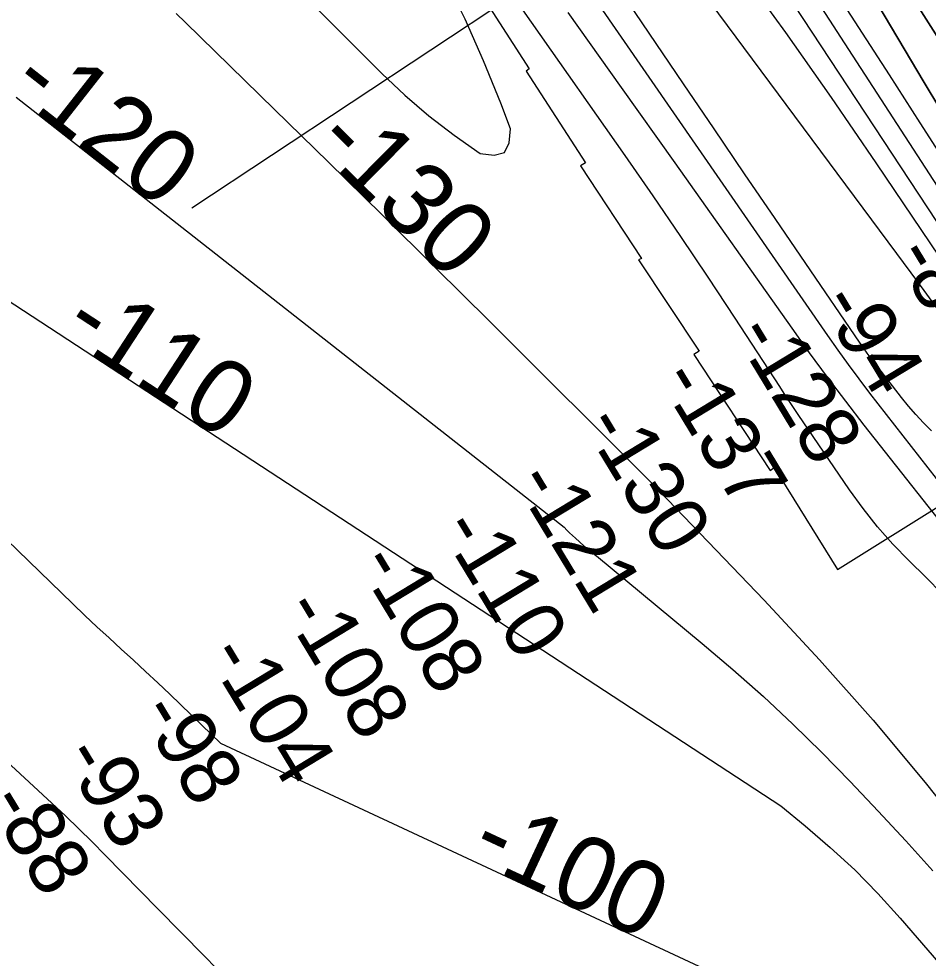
# Model space of a CAD drawing. Extents: x 3704301 to 3742427, y 506229 to 532009.
# Drawn here: x 3731059 to 3732090, y 513710 to 514774 of the extents above; entities that cross this region are included whole.
import ezdxf

# ---------------------------------------------------------------- set-up
doc = ezdxf.new("R2010")
doc.units = 0
for name, color, linetype in [('V-RIVR-RANG', 7, 'Continuous'), ('V-RRAP-RVMT', 7, 'Continuous'), ('V-TOPO-DPTH', 7, 'Continuous'), ('V-TOPO-MAJR', 7, 'Continuous'), ('V-TOPO-MAJR-IDEN', 7, 'Continuous'), ('V-TOPO-MINR', 7, 'Continuous'), ('V-TOPO-MINR-IDEN', 7, 'Continuous')]:
    doc.layers.add(name, color=color, linetype=linetype)

msp = doc.modelspace()

# ---------------------------------------------------------------- linework, layer by layer
at = {"layer": 'V-RIVR-RANG'}
msp.add_line((3732256.1, 515221.3), (3731255, 514559.6), dxfattribs=at)
at = {"layer": 'V-RRAP-RVMT'}
for p, q in [((3731565.4, 514829), (3731637.5, 514717.3)), ((3731637.5, 514717.3), (3731633.8, 514714.9)), ((3731633.8, 514714.9), (3731701.3, 514611)), ((3731701.3, 514611), (3731695.3, 514607.4)), ((3731695.3, 514607.4), (3731764.5, 514502.4)), ((3731764.5, 514502.4), (3731761.4, 514501.2)), ((3731761.4, 514501.2), (3731830.1, 514397.5)), ((3731830.1, 514397.5), (3731823.9, 514393.9)), ((3731823.9, 514393.9), (3731910.6, 514262.3)), ((3731910.6, 514262.3), (3731915.1, 514265.7)), ((3731915.1, 514265.7), (3731986.8, 514150.4)), ((3731986.8, 514150.4), (3732109.5, 514227))]:
    msp.add_line(p, q, dxfattribs=at)
at = {"layer": 'V-TOPO-DPTH'}
for points in [[(3732102.6, 514672.4), (3732085, 514702.1), (3731808.2, 515168.3)], [(3731808.2, 515168.3), (3732085, 514702.1), (3732102.6, 514672.4)], [(3732212.7, 514576.2), (3732022.3, 514876.3)], [(3732022.3, 514876.3), (3732212.7, 514576.2)]]:
    msp.add_lwpolyline(points, dxfattribs=at)
at = {"layer": 'V-TOPO-MAJR'}
for points in [[(3730063.1, 515206), (3730613.8, 514645.2), (3730636.9, 514619.3), (3730660, 514593.4), (3730683.1, 514567.6), (3730706.3, 514541.8), (3730810.2, 514426.6), (3730864.3, 514367.7), (3730919.3, 514309.6), (3730975.4, 514252.7), (3731032.2, 514196.4), (3731120.2, 514111.2), (3731133.8, 514098.3), (3731147.4, 514085.4), (3731161.2, 514072.7), (3731175.1, 514060), (3731188.9, 514047.4), (3731202.7, 514034.7), (3731216.4, 514021.8), (3731230, 514008.9), (3731266.5, 513973.8), (3731277.1, 513963.6), (3731287.6, 513953.4), (3732181.1, 513537.1)], [(3732093.3, 514307.4), (3732084.3, 514316.4), (3732075.5, 514325.7), (3732067.2, 514335.3), (3732059.2, 514345.2), (3732029.6, 514383.2), (3732025, 514389.2), (3732020.5, 514395.3), (3732016.1, 514401.5), (3732011.7, 514407.7), (3731950.8, 514496.8), (3731916.1, 514547.7), (3731881.4, 514598.5), (3731846.8, 514649.5), (3731812.2, 514700.4), (3731524, 515125.8)], [(3732115.1, 514602.3), (3732080.5, 514656.4), (3732045.8, 514710.5), (3732010.9, 514764.4), (3731976, 514818.4)]]:
    msp.add_lwpolyline(points, dxfattribs=at)
at = {"layer": 'V-TOPO-MINR'}
for points in [[(3732101.3, 514443.9), (3732077.7, 514476.1), (3732054, 514508.3), (3731544.7, 515193.8)], [(3732102.6, 514672.4), (3732085, 514702.1), (3731808.2, 515168.3)], [(3732129, 514499.2), (3731696.6, 515156)], [(3732105.4, 514122.6), (3732086.8, 514141.4), (3732068, 514160), (3732049.6, 514178.9), (3732032.1, 514198.6), (3732015.8, 514219.2), (3732000.3, 514240.6), (3731942.1, 514326), (3731936.8, 514333.8), (3731931.6, 514341.7), (3731926.4, 514349.5), (3731921.2, 514357.4), (3731870.8, 514434.8), (3731840.2, 514481.3), (3731809.3, 514527.5), (3731777.9, 514573.4), (3731746.1, 514619.1), (3731427.6, 515072.7)], [(3731213.7, 514969.2), (3731470.3, 514712.3), (3731496.5, 514687.6), (3731523.7, 514664), (3731552.2, 514642.2), (3731581.7, 514621.5), (3731597.5, 514619.7), (3731609.2, 514622.8), (3731614.8, 514633.6), (3731616.3, 514649.4), (3731605.2, 514678.7), (3731585.6, 514726.5), (3731564.7, 514773.8), (3731541.7, 514820)], [(3732098.8, 514253.4), (3732023.5, 514350.2), (3732011.2, 514366.2), (3731999.1, 514382.4), (3731987.3, 514398.8), (3731975.7, 514415.4), (3731654.8, 514879.8)], [(3732212.7, 514576.2), (3732022.3, 514876.3)], [(3732123.2, 514473.8), (3732030.6, 514611), (3731979.8, 514685.1), (3731928.2, 514758.7), (3731875.3, 514831.4)], [(3732141.1, 514520.9), (3731990.6, 514753.3), (3731934.8, 514839.3)], [(3730632.6, 514787.7), (3730662.9, 514755), (3730693.5, 514722.5), (3730717.5, 514697.3), (3730736.4, 514677.7), (3730755.4, 514658.3), (3730774.7, 514639.1), (3730794.1, 514620.1), (3731922.5, 513882.4), (3731950.1, 513859.9), (3731978.6, 513835.4), (3732006.2, 513810), (3732032.4, 513783.1), (3732057.8, 513755.3), (3732221.7, 513565.7)], [(3731237.3, 514780.1), (3731248, 514769.8), (3731348.9, 514671.4), (3731409.8, 514611.8), (3731470.7, 514552), (3731531.3, 514492.1), (3731591.8, 514432), (3731776.4, 514248.1), (3731903.7, 514115.4), (3731966.2, 514048.1), (3732027.2, 513979.5), (3732085.9, 513908.9), (3732143.2, 513837.1)], [(3732132.3, 514167.9), (3732017.1, 514313.9), (3731996.1, 514341), (3731975.4, 514368.2), (3731955.1, 514395.7), (3731935.2, 514423.5), (3731802.7, 514610.9), (3731742.1, 514696.1), (3731681.4, 514781.3)], [(3731056.1, 514685.5), (3731676.8, 514198.1), (3731680, 514195), (3731683.2, 514191.9), (3731686.4, 514188.9), (3731689.7, 514185.9), (3731699.4, 514177), (3731701.1, 514175.4), (3731702.8, 514174), (3731704.6, 514172.5), (3731706.5, 514171.2), (3731708.3, 514169.8), (3731710.1, 514168.4), (3731711.9, 514167), (3731713.7, 514165.6), (3731833.4, 514066.6), (3731868.3, 514036.9), (3731902.7, 514006.4), (3731936.2, 513974.9), (3731969, 513942.8), (3732001.1, 513910), (3732032.9, 513876.7), (3732064.1, 513843), (3732094.9, 513808.9)], [(3731034.6, 513942.6), (3731096.4, 513885.5), (3731111.8, 513871.1), (3731127.1, 513856.5), (3731142.1, 513841.7), (3731157, 513826.7), (3731216.7, 513766), (3731243.1, 513739.1), (3731269.5, 513712.1), (3731295.8, 513685.1)]]:
    msp.add_lwpolyline(points, dxfattribs=at)

# ---------------------------------------------------------------- texts
at = {"layer": 'V-RIVR-RANG'}
for s, p in [('-88', (3732048.8, 514505.6)), ('-94', (3731964.2, 514452.4)), ('-128', (3731868.5, 514417.2)), ('-137', (3731782.9, 514365.6)), ('-130', (3731696.9, 514314.6)), ('-121', (3731619.1, 514249.9)), ('-110', (3731534.6, 514196.5)), ('-108', (3731441.4, 514157.3)), ('-108', (3731355.8, 514105.6)), ('-104', (3731270.6, 514053.3)), ('-98', (3731193, 513988.4)), ('-93', (3731106, 513939)), ('-88', (3731021.2, 513886))]:
    msp.add_text(s, height=67, rotation=301.2269, dxfattribs=at).set_placement(p)
at = {"layer": 'V-TOPO-MAJR-IDEN'}
msp.add_text('-100', height=83, rotation=335.0165, dxfattribs=at).set_placement((3731567.6, 513823))
at = {"layer": 'V-TOPO-MINR-IDEN'}
for s, rotation, p in [('-120', 321.8582, (3731045.4, 514693.9)), ('-130', 315.3222, (3731390.5, 514631.3)), ('-110', 326.8239, (3731105.2, 514416.8))]:
    msp.add_text(s, height=83, rotation=rotation, dxfattribs=at).set_placement(p)

doc.saveas('drawing.dxf')
